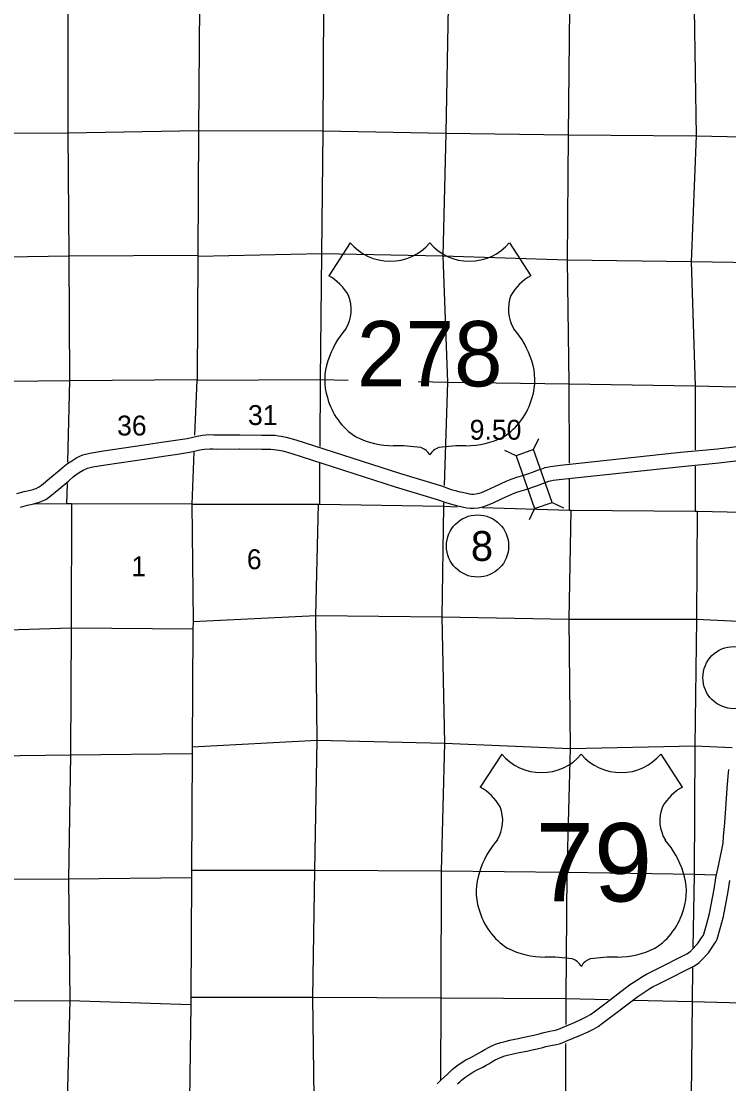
# Model space of a CAD drawing. Extents: x 369523 to 838377, y 495025 to 936819.
# Drawn here: x 600020 to 630067, y 546526 to 591641 of the extents above; entities that cross this region are included whole.
import ezdxf

# ---------------------------------------------------------------- set-up
doc = ezdxf.new("R2010")
doc.units = 0
for name, color, linetype in [('6', 7, 'Continuous'), ('DSN_DRFT_Common-Line', 7, 'Continuous'), ('DSN_DRFT_Junk-No-Plot', 7, 'Continuous'), ('Level 11', 7, 'Continuous'), ('Level 15', 7, 'Continuous'), ('Level 21', 7, 'Continuous'), ('Level 22', 7, 'Continuous')]:
    doc.layers.add(name, color=color, linetype=linetype)

msp = doc.modelspace()

# ---------------------------------------------------------------- linework, layer by layer
at = {"layer": '6'}
for p, q in [((613992, 582238), (613084, 580833)), ((620749, 582238), (621657, 580833)), ((620426, 560525), (619517, 559120)), ((627182, 560525), (628091, 559120))]:
    msp.add_line(p, q, dxfattribs=at)
for centre, radius, start, end in [((615685, 583662), 2211, 220.075, 319.6701), ((619056, 583662), 2211, 220.3299, 319.925), ((611896, 578793), 2361, 30.7809, 59.9883), ((622845, 578793), 2361, 120.0117, 149.2191), ((612416, 579415), 1618, 328.8105, 21.2108), ((622325, 579415), 1618, 158.7892, 211.1895), ((616648, 576098), 3776, 138.9565, 162.6913), ((618093, 576098), 3776, 17.3087, 41.0435), ((615401, 576407), 2495, 160.9576, 197.3819), ((619339, 576407), 2495, 342.6181, 19.0424), ((615808, 576414), 2887, 195.1074, 237.1312), ((618933, 576414), 2887, 302.8688, 344.8926), ((615861, 577324), 3707, 244.0771, 269.5779), ((618880, 577324), 3707, 270.4221, 295.9229), ((615947, 566828), 6790, 81.1942, 90.9539), ((616796, 572916), 651, 28.0342, 72.9864), ((617945, 572916), 651, 107.0136, 151.9658), ((618794, 566828), 6790, 89.0461, 98.8058), ((622118, 561949), 2211, 220.075, 319.6701), ((625490, 561949), 2211, 220.3299, 319.925), ((618330, 557080), 2361, 30.7809, 59.9883), ((629278, 557080), 2361, 120.0117, 149.2191), ((618849, 557703), 1618, 328.8105, 21.2108), ((628759, 557703), 1618, 158.7892, 211.1895), ((623081, 554385), 3776, 138.9565, 162.6913), ((624526, 554385), 3776, 17.3087, 41.0435), ((621835, 554695), 2495, 160.9576, 197.3819), ((625773, 554695), 2495, 342.6181, 19.0424), ((622241, 554702), 2887, 195.1074, 237.1312), ((625367, 554702), 2887, 302.8688, 344.8926), ((622295, 555611), 3707, 244.0771, 269.5779), ((625313, 555611), 3707, 270.4221, 295.9229), ((622381, 545115), 6790, 81.1942, 90.9539), ((623230, 551203), 651, 28.0342, 72.9864), ((624378, 551203), 651, 107.0136, 151.9658), ((625227, 545115), 6790, 89.0461, 98.8058)]:
    msp.add_arc(centre, radius, start, end, dxfattribs=at)
at = {"layer": 'DSN_DRFT_Common-Line'}
for centre in [(619400, 569360), (630289, 563770)]:
    msp.add_circle(centre, 1320, dxfattribs=at)
at = {"layer": 'Level 11'}
for points in [[(599830, 571592), (600144, 571672), (600408, 571733), (600522, 571764), (600598, 571786), (600652, 571807), (600754, 571857), (600878, 571943), (601230, 572234), (601651, 572584), (601844, 572753), (601978, 572861), (602162, 572983), (602378, 573117), (602642, 573226), (602927, 573307), (603508, 573404), (605247, 573657), (605974, 573770), (606573, 573859), (607060, 573929), (607303, 573980), (607491, 574025), (607723, 574064), (608023, 574088), (608197, 574084), (608315, 574075), (609297, 574079)], [(609301, 574079), (610244, 574071), (610426, 574070), (610642, 574067), (610800, 574059), (610930, 574044), (611058, 574021), (611272, 573984), (611681, 573865), (616084, 572452), (617869, 571908), (618282, 571764), (618502, 571702), (618647, 571666), (618755, 571639), (618939, 571598), (619044, 571577), (619145, 571564), (619224, 571561), (619329, 571573), (619464, 571603), (619569, 571638), (619794, 571726), (620159, 571906), (620614, 572111), (620823, 572196), (621070, 572279), (621360, 572364), (621532, 572425), (621777, 572511), (621952, 572578), (622127, 572640), (622271, 572686), (622503, 572740), (622922, 572797), (628020, 573338), (629587, 573487), (632678, 573856)], [(599988, 571013), (600286, 571089), (600554, 571151), (600683, 571186), (600791, 571217), (600893, 571257), (601058, 571338), (601241, 571465), (601613, 571772), (602041, 572128), (602230, 572294), (602332, 572376), (602486, 572477), (602653, 572582), (602840, 572659), (603058, 572721), (603600, 572811), (605336, 573064), (606064, 573176), (606660, 573266), (607165, 573338), (607434, 573395), (607610, 573436), (607797, 573468), (608041, 573487), (608168, 573485), (608293, 573475), (609300, 573479)], [(609296, 573479), (610240, 573471), (610421, 573470), (610624, 573468), (610749, 573461), (610843, 573450), (610954, 573430), (611136, 573399), (611506, 573291), (615905, 571879), (617682, 571338), (618101, 571192), (618348, 571122), (618504, 571083), (618619, 571055), (618815, 571011), (618945, 570985), (619096, 570965), (619248, 570961), (619426, 570979), (619625, 571024), (619775, 571074), (620036, 571177), (620415, 571363), (620851, 571560), (621031, 571633), (621250, 571706), (621545, 571793), (621732, 571859), (621984, 571948), (622159, 572015), (622319, 572072), (622430, 572107), (622611, 572149), (622994, 572201), (628080, 572741), (629651, 572890), (632743, 573260)], [(628488, 552200), (628736, 552467), (628880, 552678), (628949, 552775), (628990, 552842), (629011, 552884), (629127, 553278), (629255, 553757), (629451, 554792), (629524, 555270), (629630, 555780), (629793, 556534), (629824, 556745), (629841, 557021), (629896, 557601), (630003, 559065), (630040, 559591), (630071, 559867)], [(628928, 551792), (629206, 552092), (629373, 552336), (629451, 552447), (629513, 552549), (629570, 552660), (629704, 553116), (629841, 553623), (630042, 554691), (630114, 555163)], [(617678, 546520), (617846, 546682), (617967, 546795), (618134, 546951), (618247, 547066), (618323, 547130), (618398, 547194), (618517, 547284), (618744, 547437), (618903, 547535), (619107, 547645), (619340, 547763), (619466, 547833), (619568, 547892), (619703, 547975), (619861, 548068), (620003, 548136), (620166, 548204), (620386, 548279), (620511, 548313), (620771, 548381), (621054, 548439), (621376, 548500), (621582, 548546), (621784, 548593), (622019, 548652), (622160, 548689), (622475, 548756), (622626, 548781), (622713, 548802), (622842, 548843), (622901, 548873), (623539, 549143), (623842, 549277), (624044, 549377), (624194, 549464), (624347, 549576), (624856, 549961), (625858, 550720), (626170, 550928), (626398, 551076), (626573, 551179), (626772, 551282), (627000, 551388), (628288, 552043), (628362, 552088), (628445, 552152), (628450, 552156), (628464, 552171), (628474, 552184)], [(618553, 546521), (618656, 546626), (618712, 546673), (618773, 546726), (618866, 546795), (619070, 546933), (619202, 547015), (619385, 547113), (619623, 547234), (619762, 547312), (619875, 547377), (620012, 547461), (620141, 547537), (620250, 547588), (620379, 547643), (620561, 547705), (620667, 547734), (620907, 547797), (621170, 547850), (621498, 547913), (621716, 547962), (621924, 548010), (622168, 548071), (622299, 548105), (622586, 548166), (622746, 548192), (622875, 548223), (623069, 548286), (623153, 548328), (623777, 548592), (624096, 548733), (624329, 548849), (624522, 548961), (624705, 549094), (625218, 549483), (626205, 550231), (626500, 550426), (626715, 550566), (626864, 550654), (627036, 550743), (627263, 550848), (628581, 551519), (628703, 551593), (628811, 551677), (628859, 551713), (628921, 551782), (628943, 551809)]]:
    msp.add_lwpolyline(points, dxfattribs=at)
at = {"layer": 'Level 15'}
for points in [[(607479, 597599), (607586, 592406), (607584, 592340), (607544, 587007), (607517, 581710), (607513, 581658), (607489, 576436), (607481, 576403), (607384, 574059)], [(607354, 573344), (607263, 571132), (607315, 566148), (607311, 565847), (607275, 560839), (607275, 560546), (607253, 555586), (607253, 555266)], [(607263, 571132), (602161, 571150), (601949, 571144), (600576, 571129)], [(607263, 571132), (612645, 571136), (612701, 571132), (617955, 571044), (618534, 571026)], [(619613, 570993), (623306, 570881), (623381, 570885), (628639, 570833), (628725, 570835), (633842, 570720), (633972, 570721), (636159, 570770)], [(607253, 555266), (607227, 550182), (607221, 549875), (607155, 544853), (607158, 544454), (607140, 541956)]]:
    msp.add_lwpolyline(points, dxfattribs=at)
at = {"layer": 'Level 21'}
for p, q in [((621779, 573453), (622007, 573930)), ((621032, 573190), (620556, 573418)), ((622569, 571213), (623046, 570985)), ((621823, 570949), (621595, 570473))]:
    msp.add_line(p, q, dxfattribs=at)
msp.add_lwpolyline([(621032, 573190), (621823, 570949), (622569, 571213), (621779, 573453)], close=True, dxfattribs=at)
at = {"layer": 'Level 22'}
for points in [[(602013, 597687), (601996, 592277), (601999, 586904), (602035, 581680), (602071, 576382), (601990, 572922)], [(612711, 573578), (612724, 576435), (612786, 581761), (612836, 586984), (612877, 592302)], [(618145, 592274), (618058, 586891), (617925, 581662), (618124, 576314), (617983, 571925)], [(623302, 572883), (623296, 576251), (623224, 581494), (623263, 586825), (623315, 592193)], [(628599, 592161), (628684, 586774), (628472, 581424), (628636, 576157), (628638, 573448)], [(589185, 586952), (591353, 586932), (596707, 586889), (601999, 586904), (607544, 587007)], [(607544, 587007), (612836, 586984), (618058, 586891), (623263, 586825), (628684, 586774), (633967, 586660), (639063, 586637)], [(587785, 581650), (591413, 581648), (596745, 581591), (602035, 581680), (607517, 581710)], [(638986, 581332), (633838, 581335), (628472, 581424), (623224, 581494), (617925, 581662), (612786, 581761), (607513, 581658)], [(587100, 576355), (591363, 576395), (596757, 576326), (602071, 576382), (607489, 576436)], [(607481, 576403), (612724, 576435), (613909, 576408)], [(616874, 576342), (618124, 576314), (623296, 576251), (628636, 576157), (633893, 576039), (636141, 576091)], [(612701, 571132), (612708, 572878)], [(628638, 572747), (628639, 570833)], [(623306, 570881), (623303, 572216)], [(601969, 572019), (601949, 571144)], [(617960, 571188), (617955, 571044), (617882, 566348), (617991, 560984), (617851, 555553), (617836, 550159)], [(602161, 571150), (602141, 565881), (602108, 560492), (602030, 555217)], [(612397, 550187), (612490, 555579), (612583, 561109), (612538, 566413), (612645, 571136)], [(623162, 550135), (623199, 555497), (623350, 560765), (623296, 566251), (623381, 570885)], [(628725, 570835), (628697, 566257), (628623, 560871), (628593, 555418), (628545, 552296)], [(607315, 566148), (612538, 566413), (617882, 566348)], [(617882, 566348), (623296, 566251), (628697, 566257), (634031, 565992), (636471, 565960)], [(585087, 565567), (585919, 565585), (591361, 565603), (596766, 565719), (602141, 565881), (607311, 565847)], [(607275, 560839), (612583, 561109), (617991, 560984), (623350, 560765), (628623, 560871), (630210, 560809)], [(585761, 560331), (585895, 560330), (591325, 560264), (596732, 560424), (602108, 560492), (607275, 560546)], [(629500, 555378), (628593, 555418), (623199, 555497), (617851, 555553), (612490, 555579), (607253, 555586)], [(607253, 555266), (602030, 555217), (596644, 555197), (591267, 555083), (585826, 555104), (583428, 555107)], [(602030, 555217), (602083, 550041), (601948, 544747), (601808, 539438)], [(628532, 551458), (628509, 550007)], [(607221, 549875), (602083, 550041), (596660, 550018), (591213, 549925), (585821, 549773), (583113, 549783)], [(624962, 550092), (623162, 550135), (617836, 550159), (612397, 550187), (607227, 550182)], [(612465, 543805), (612470, 544877), (612397, 550187)], [(617836, 550159), (617828, 546690)], [(623158, 549035), (623162, 550135)], [(638727, 549694), (633769, 549858), (628509, 550007), (626024, 550067)], [(628509, 550007), (628463, 544630), (628364, 539208)], [(623005, 539304), (623143, 544689), (623155, 548231)]]:
    msp.add_lwpolyline(points, dxfattribs=at)

# ---------------------------------------------------------------- texts
at = {"layer": '6'}
for s, height, p in [('278', 2772, (614276, 576138)), ('79', 3326.4, (621868, 554266))]:
    msp.add_text(s, height=height, dxfattribs=at).set_placement(p)
at = {"layer": 'DSN_DRFT_Common-Line'}
msp.add_text('8', height=1267, dxfattribs=at).set_placement((619116, 568727))
at = {"layer": 'DSN_DRFT_Junk-No-Plot'}
msp.add_text('9.50', height=844.8, dxfattribs=at).set_placement((619065, 573873))
at = {"layer": 'Level 22'}
for s, height, p in [('31', 844.8, (609649, 574497)), ('36', 844.8, (604090, 574052)), ('1', 845, (604695, 568076)), ('6', 845, (609602, 568375))]:
    msp.add_text(s, height=height, dxfattribs=at).set_placement(p)

doc.saveas('drawing.dxf')
